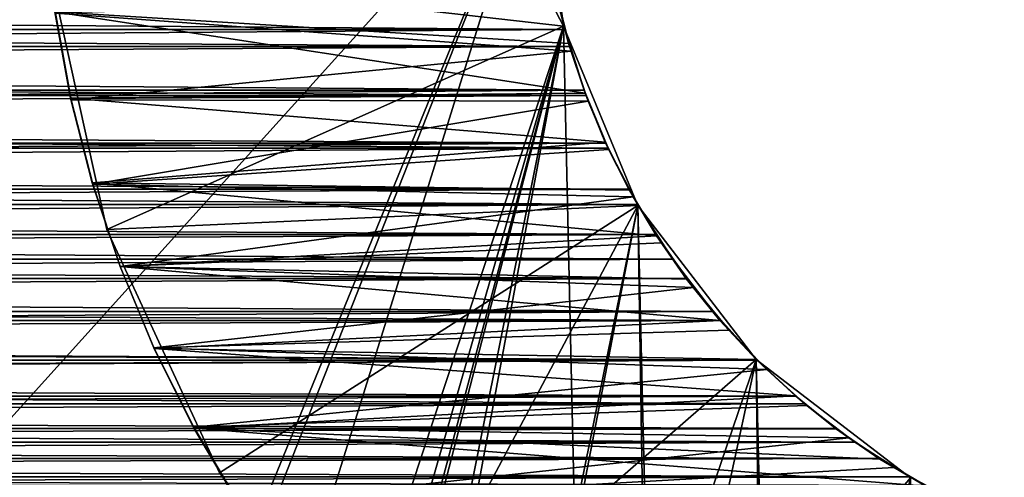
# Model space of a CAD drawing. Header units: millimetres. Extents: x -105 to 105, y -91 to 91.
# Tile 1040 of 1056: x 6.955 to 8.939, y 31.585 to 32.508. Entities that reach past the tile are written whole.
import ezdxf

# ---------------------------------------------------------------- set-up
doc = ezdxf.new("R2010")
doc.units = ezdxf.units.MM
doc.header["$LTSCALE"] = 22.850203
for name, color, linetype in [('1', 7, 'CONTINUOUS'), ('114', 7, 'CONTINUOUS'), ('2', 7, 'CONTINUOUS'), ('307', 7, 'CONTINUOUS'), ('308', 7, 'CONTINUOUS'), ('311', 7, 'CONTINUOUS'), ('312', 7, 'CONTINUOUS'), ('405', 7, 'CONTINUOUS'), ('406', 7, 'CONTINUOUS'), ('413', 7, 'CONTINUOUS'), ('823', 7, 'CONTINUOUS')]:
    doc.layers.add(name, color=color, linetype=linetype)

msp = doc.modelspace()

# ---------------------------------------------------------------- linework, layer by layer
at = {"layer": '1', "linetype": 'CONTINUOUS'}
for points in [[(-8.026, 32.6151, 9.5), (-8.0541, 32.4882, 9.5), (8.026, 32.6151, 9.5), (-8.026, 32.6151, 9.5)], [(8.026, 32.6151, 9.5), (-8.0541, 32.4882, 9.5), (8.0541, 32.4882, 9.5), (8.026, 32.6151, 9.5)], [(-8.0541, 32.4882, 9.5), (-8.0924, 32.3661, 9.5), (8.0541, 32.4882, 9.5), (-8.0541, 32.4882, 9.5)], [(8.0541, 32.4882, 9.5), (-8.0924, 32.3661, 9.5), (8.0924, 32.3661, 9.5), (8.0541, 32.4882, 9.5)], [(-8.0924, 32.3661, 9.5), (-8.1408, 32.249, 9.5), (8.0924, 32.3661, 9.5), (-8.0924, 32.3661, 9.5)], [(8.0924, 32.3661, 9.5), (-8.1408, 32.249, 9.5), (8.1408, 32.249, 9.5), (8.0924, 32.3661, 9.5)], [(-8.1408, 32.249, 9.5), (-8.2003, 32.1355, 9.5), (8.1408, 32.249, 9.5), (-8.1408, 32.249, 9.5)], [(8.1408, 32.249, 9.5), (-8.2003, 32.1355, 9.5), (8.2003, 32.1355, 9.5), (8.1408, 32.249, 9.5)], [(-8.2003, 32.1355, 9.5), (-8.2714, 32.025, 9.5), (8.2003, 32.1355, 9.5), (-8.2003, 32.1355, 9.5)], [(8.2003, 32.1355, 9.5), (-8.2714, 32.025, 9.5), (8.2714, 32.025, 9.5), (8.2003, 32.1355, 9.5)], [(-8.2714, 32.025, 9.5), (-8.3524, 31.9197, 9.5), (8.2714, 32.025, 9.5), (-8.2714, 32.025, 9.5)], [(8.2714, 32.025, 9.5), (-8.3524, 31.9197, 9.5), (8.3524, 31.9197, 9.5), (8.2714, 32.025, 9.5)], [(-8.3524, 31.9197, 9.5), (-8.4414, 31.8218, 9.5), (8.3524, 31.9197, 9.5), (-8.3524, 31.9197, 9.5)], [(8.3524, 31.9197, 9.5), (-8.4414, 31.8218, 9.5), (8.4414, 31.8218, 9.5), (8.3524, 31.9197, 9.5)], [(-8.4414, 31.8218, 9.5), (-8.5367, 31.7338, 9.5), (8.4414, 31.8218, 9.5), (-8.4414, 31.8218, 9.5)], [(8.4414, 31.8218, 9.5), (-8.5367, 31.7338, 9.5), (8.5367, 31.7338, 9.5), (8.4414, 31.8218, 9.5)], [(-8.5367, 31.7338, 9.5), (-8.6382, 31.6561, 9.5), (8.5367, 31.7338, 9.5), (-8.5367, 31.7338, 9.5)], [(8.5367, 31.7338, 9.5), (-8.6382, 31.6561, 9.5), (8.6382, 31.6561, 9.5), (8.5367, 31.7338, 9.5)], [(-8.6382, 31.6561, 9.5), (-8.7491, 31.5862, 9.5), (8.6382, 31.6561, 9.5), (-8.6382, 31.6561, 9.5)], [(8.6382, 31.6561, 9.5), (-8.7491, 31.5862, 9.5), (8.7491, 31.5862, 9.5), (8.6382, 31.6561, 9.5)], [(-8.7491, 31.5862, 9.5), (-8.867, 31.5251, 9.5), (8.7491, 31.5862, 9.5), (-8.7491, 31.5862, 9.5)], [(8.7491, 31.5862, 9.5), (-8.867, 31.5251, 9.5), (8.867, 31.5251, 9.5), (8.7491, 31.5862, 9.5)]]:
    msp.add_3dface(points, dxfattribs=at)
at = {"layer": '114', "linetype": 'CONTINUOUS'}
for points in [[(8.026, 32.6151, 9.5), (8.0541, 32.4882, 9.5), (8.026, 32.6151, 7.5), (8.026, 32.6151, 9.5)], [(8.0541, 32.4882, 9.5), (8.0541, 32.4882, 7.5), (8.026, 32.6151, 7.5), (8.0541, 32.4882, 9.5)], [(8.0541, 32.4882, 9.5), (8.0924, 32.3661, 9.5), (8.0541, 32.4882, 7.5), (8.0541, 32.4882, 9.5)], [(8.0924, 32.3661, 9.5), (8.0924, 32.3661, 7.5), (8.0541, 32.4882, 7.5), (8.0924, 32.3661, 9.5)], [(8.0924, 32.3661, 9.5), (8.1408, 32.249, 9.5), (8.0924, 32.3661, 7.5), (8.0924, 32.3661, 9.5)], [(8.1408, 32.249, 9.5), (8.1408, 32.249, 7.5), (8.0924, 32.3661, 7.5), (8.1408, 32.249, 9.5)], [(8.1408, 32.249, 9.5), (8.2003, 32.1355, 9.5), (8.1408, 32.249, 7.5), (8.1408, 32.249, 9.5)], [(8.2003, 32.1355, 9.5), (8.2003, 32.1355, 7.5), (8.1408, 32.249, 7.5), (8.2003, 32.1355, 9.5)], [(8.2003, 32.1355, 9.5), (8.2714, 32.025, 9.5), (8.2003, 32.1355, 7.5), (8.2003, 32.1355, 9.5)], [(8.2714, 32.025, 9.5), (8.2714, 32.025, 7.5), (8.2003, 32.1355, 7.5), (8.2714, 32.025, 9.5)], [(8.2714, 32.025, 9.5), (8.3524, 31.9197, 9.5), (8.2714, 32.025, 7.5), (8.2714, 32.025, 9.5)], [(8.3524, 31.9197, 9.5), (8.3524, 31.9197, 7.5), (8.2714, 32.025, 7.5), (8.3524, 31.9197, 9.5)], [(8.3524, 31.9197, 9.5), (8.4414, 31.8218, 9.5), (8.3524, 31.9197, 7.5), (8.3524, 31.9197, 9.5)], [(8.4414, 31.8218, 9.5), (8.4414, 31.8218, 7.5), (8.3524, 31.9197, 7.5), (8.4414, 31.8218, 9.5)], [(8.4414, 31.8218, 9.5), (8.5367, 31.7338, 9.5), (8.4414, 31.8218, 7.5), (8.4414, 31.8218, 9.5)], [(8.5367, 31.7338, 9.5), (8.5367, 31.7338, 7.5), (8.4414, 31.8218, 7.5), (8.5367, 31.7338, 9.5)], [(8.5367, 31.7338, 9.5), (8.6382, 31.6561, 9.5), (8.5367, 31.7338, 7.5), (8.5367, 31.7338, 9.5)], [(8.6382, 31.6561, 9.5), (8.6382, 31.6561, 7.5), (8.5367, 31.7338, 7.5), (8.6382, 31.6561, 9.5)], [(8.6382, 31.6561, 9.5), (8.7491, 31.5862, 9.5), (8.6382, 31.6561, 7.5), (8.6382, 31.6561, 9.5)], [(8.7491, 31.5862, 9.5), (8.7491, 31.5862, 7.5), (8.6382, 31.6561, 7.5), (8.7491, 31.5862, 9.5)], [(8.7491, 31.5862, 9.5), (8.867, 31.5251, 9.5), (8.7491, 31.5862, 7.5), (8.7491, 31.5862, 9.5)], [(8.867, 31.5251, 9.5), (8.867, 31.5251, 7.5), (8.7491, 31.5862, 7.5), (8.867, 31.5251, 9.5)]]:
    msp.add_3dface(points, dxfattribs=at)
at = {"layer": '2', "linetype": 'CONTINUOUS'}
for points in [[(-8.0541, 32.4882, 7.5), (-8.026, 32.6151, 7.5), (8.0541, 32.4882, 7.5), (-8.0541, 32.4882, 7.5)], [(8.0541, 32.4882, 7.5), (-8.026, 32.6151, 7.5), (8.026, 32.6151, 7.5), (8.0541, 32.4882, 7.5)], [(-8.0924, 32.3661, 7.5), (-8.0541, 32.4882, 7.5), (8.0924, 32.3661, 7.5), (-8.0924, 32.3661, 7.5)], [(8.0924, 32.3661, 7.5), (-8.0541, 32.4882, 7.5), (8.0541, 32.4882, 7.5), (8.0924, 32.3661, 7.5)], [(-8.1408, 32.249, 7.5), (-8.0924, 32.3661, 7.5), (8.1408, 32.249, 7.5), (-8.1408, 32.249, 7.5)], [(8.1408, 32.249, 7.5), (-8.0924, 32.3661, 7.5), (8.0924, 32.3661, 7.5), (8.1408, 32.249, 7.5)], [(-8.2003, 32.1355, 7.5), (-8.1408, 32.249, 7.5), (8.2003, 32.1355, 7.5), (-8.2003, 32.1355, 7.5)], [(8.2003, 32.1355, 7.5), (-8.1408, 32.249, 7.5), (8.1408, 32.249, 7.5), (8.2003, 32.1355, 7.5)], [(-8.2714, 32.025, 7.5), (-8.2003, 32.1355, 7.5), (8.2714, 32.025, 7.5), (-8.2714, 32.025, 7.5)], [(8.2714, 32.025, 7.5), (-8.2003, 32.1355, 7.5), (8.2003, 32.1355, 7.5), (8.2714, 32.025, 7.5)], [(-8.3524, 31.9197, 7.5), (-8.2714, 32.025, 7.5), (8.3524, 31.9197, 7.5), (-8.3524, 31.9197, 7.5)], [(8.3524, 31.9197, 7.5), (-8.2714, 32.025, 7.5), (8.2714, 32.025, 7.5), (8.3524, 31.9197, 7.5)], [(-8.4414, 31.8218, 7.5), (-8.3524, 31.9197, 7.5), (8.4414, 31.8218, 7.5), (-8.4414, 31.8218, 7.5)], [(8.4414, 31.8218, 7.5), (-8.3524, 31.9197, 7.5), (8.3524, 31.9197, 7.5), (8.4414, 31.8218, 7.5)], [(-8.5367, 31.7338, 7.5), (-8.4414, 31.8218, 7.5), (8.5367, 31.7338, 7.5), (-8.5367, 31.7338, 7.5)], [(8.5367, 31.7338, 7.5), (-8.4414, 31.8218, 7.5), (8.4414, 31.8218, 7.5), (8.5367, 31.7338, 7.5)], [(-8.6382, 31.6561, 7.5), (-8.5367, 31.7338, 7.5), (8.6382, 31.6561, 7.5), (-8.6382, 31.6561, 7.5)], [(8.6382, 31.6561, 7.5), (-8.5367, 31.7338, 7.5), (8.5367, 31.7338, 7.5), (8.6382, 31.6561, 7.5)], [(-8.7491, 31.5862, 7.5), (-8.6382, 31.6561, 7.5), (8.7491, 31.5862, 7.5), (-8.7491, 31.5862, 7.5)], [(8.7491, 31.5862, 7.5), (-8.6382, 31.6561, 7.5), (8.6382, 31.6561, 7.5), (8.7491, 31.5862, 7.5)], [(-8.867, 31.5251, 7.5), (-8.7491, 31.5862, 7.5), (8.867, 31.5251, 7.5), (-8.867, 31.5251, 7.5)], [(8.867, 31.5251, 7.5), (-8.7491, 31.5862, 7.5), (8.7491, 31.5862, 7.5), (8.867, 31.5251, 7.5)]]:
    msp.add_3dface(points, dxfattribs=at)
at = {"layer": '307', "linetype": 'CONTINUOUS'}
for points in [[(8.0663, 32.445, 32.5), (8.0391, 32.5495, 32.5), (7.0274, 32.5212, 32.5), (8.0663, 32.445, 32.5)], [(8.0663, 32.445, 32.5), (7.0274, 32.5212, 32.5), (7.0589, 32.3466, 32.5), (8.0663, 32.445, 32.5)], [(8.1006, 32.344, 32.5), (8.0663, 32.445, 32.5), (7.0589, 32.3466, 32.5), (8.1006, 32.344, 32.5)], [(8.1006, 32.344, 32.5), (7.0589, 32.3466, 32.5), (7.1023, 32.1762, 32.5), (8.1006, 32.344, 32.5)], [(8.1421, 32.2463, 32.5), (8.1006, 32.344, 32.5), (7.1023, 32.1762, 32.5), (8.1421, 32.2463, 32.5)], [(8.1912, 32.1512, 32.5), (8.1421, 32.2463, 32.5), (7.1023, 32.1762, 32.5), (8.1912, 32.1512, 32.5)], [(8.1912, 32.1512, 32.5), (7.1023, 32.1762, 32.5), (7.1575, 32.0102, 32.5), (8.1912, 32.1512, 32.5)], [(8.2488, 32.058, 32.5), (8.1912, 32.1512, 32.5), (7.1575, 32.0102, 32.5), (8.2488, 32.058, 32.5)], [(8.3136, 31.9679, 32.5), (8.2488, 32.058, 32.5), (7.1575, 32.0102, 32.5), (8.3136, 31.9679, 32.5)], [(8.3136, 31.9679, 32.5), (7.1575, 32.0102, 32.5), (7.2256, 31.8467, 32.5), (8.3136, 31.9679, 32.5)], [(8.3847, 31.8823, 32.5), (8.3136, 31.9679, 32.5), (7.2256, 31.8467, 32.5), (8.3847, 31.8823, 32.5)], [(8.4609, 31.8025, 32.5), (8.3847, 31.8823, 32.5), (7.2256, 31.8467, 32.5), (8.4609, 31.8025, 32.5)], [(8.4609, 31.8025, 32.5), (7.2256, 31.8467, 32.5), (7.3062, 31.6863, 32.5), (8.4609, 31.8025, 32.5)], [(8.5412, 31.73, 32.5), (8.4609, 31.8025, 32.5), (7.3062, 31.6863, 32.5), (8.5412, 31.73, 32.5)], [(8.6259, 31.6648, 32.5), (8.5412, 31.73, 32.5), (7.3062, 31.6863, 32.5), (8.6259, 31.6648, 32.5)], [(8.6259, 31.6648, 32.5), (7.3062, 31.6863, 32.5), (7.3981, 31.5313, 32.5), (8.6259, 31.6648, 32.5)], [(8.7173, 31.6049, 32.5), (8.6259, 31.6648, 32.5), (7.3981, 31.5313, 32.5), (8.7173, 31.6049, 32.5)], [(8.8142, 31.551, 32.5), (8.7173, 31.6049, 32.5), (7.3981, 31.5313, 32.5), (8.8142, 31.551, 32.5)]]:
    msp.add_3dface(points, dxfattribs=at)
at = {"layer": '308', "linetype": 'CONTINUOUS'}
for points in [[(8.0349, 32.5625, 7.5), (8.0391, 32.5495, 32.5), (8.061, 32.4602, 7.5), (8.0349, 32.5625, 7.5)], [(8.0391, 32.5495, 32.5), (8.0663, 32.445, 32.5), (8.061, 32.4602, 7.5), (8.0391, 32.5495, 32.5)], [(8.061, 32.4602, 7.5), (8.0663, 32.445, 32.5), (8.0944, 32.3599, 7.5), (8.061, 32.4602, 7.5)], [(8.0663, 32.445, 32.5), (8.1006, 32.344, 32.5), (8.0944, 32.3599, 7.5), (8.0663, 32.445, 32.5)], [(8.0944, 32.3599, 7.5), (8.1006, 32.344, 32.5), (8.1356, 32.2609, 7.5), (8.0944, 32.3599, 7.5)], [(8.1006, 32.344, 32.5), (8.1421, 32.2463, 32.5), (8.1356, 32.2609, 7.5), (8.1006, 32.344, 32.5)], [(8.1356, 32.2609, 7.5), (8.1421, 32.2463, 32.5), (8.1839, 32.1644, 7.5), (8.1356, 32.2609, 7.5)], [(8.1421, 32.2463, 32.5), (8.1912, 32.1512, 32.5), (8.1839, 32.1644, 7.5), (8.1421, 32.2463, 32.5)], [(8.1839, 32.1644, 7.5), (8.1912, 32.1512, 32.5), (8.2386, 32.072, 7.5), (8.1839, 32.1644, 7.5)], [(8.1912, 32.1512, 32.5), (8.2488, 32.058, 32.5), (8.2386, 32.072, 7.5), (8.1912, 32.1512, 32.5)], [(8.2386, 32.072, 7.5), (8.2488, 32.058, 32.5), (8.299, 31.9848, 7.5), (8.2386, 32.072, 7.5)], [(8.2488, 32.058, 32.5), (8.3136, 31.9679, 32.5), (8.299, 31.9848, 7.5), (8.2488, 32.058, 32.5)], [(8.299, 31.9848, 7.5), (8.3136, 31.9679, 32.5), (8.3661, 31.9018, 7.5), (8.299, 31.9848, 7.5)], [(8.3136, 31.9679, 32.5), (8.3847, 31.8823, 32.5), (8.3661, 31.9018, 7.5), (8.3136, 31.9679, 32.5)], [(8.3661, 31.9018, 7.5), (8.3847, 31.8823, 32.5), (8.4396, 31.823, 7.5), (8.3661, 31.9018, 7.5)], [(8.3847, 31.8823, 32.5), (8.4609, 31.8025, 32.5), (8.4396, 31.823, 7.5), (8.3847, 31.8823, 32.5)], [(8.4396, 31.823, 7.5), (8.4609, 31.8025, 32.5), (8.5184, 31.7495, 7.5), (8.4396, 31.823, 7.5)], [(8.4609, 31.8025, 32.5), (8.5412, 31.73, 32.5), (8.5184, 31.7495, 7.5), (8.4609, 31.8025, 32.5)], [(8.5184, 31.7495, 7.5), (8.5412, 31.73, 32.5), (8.6013, 31.6825, 7.5), (8.5184, 31.7495, 7.5)], [(8.5412, 31.73, 32.5), (8.6259, 31.6648, 32.5), (8.6013, 31.6825, 7.5), (8.5412, 31.73, 32.5)], [(8.6013, 31.6825, 7.5), (8.6259, 31.6648, 32.5), (8.6885, 31.6221, 7.5), (8.6013, 31.6825, 7.5)], [(8.6259, 31.6648, 32.5), (8.7173, 31.6049, 32.5), (8.6885, 31.6221, 7.5), (8.6259, 31.6648, 32.5)], [(8.6885, 31.6221, 7.5), (8.7173, 31.6049, 32.5), (8.781, 31.5674, 7.5), (8.6885, 31.6221, 7.5)], [(8.7173, 31.6049, 32.5), (8.8142, 31.551, 32.5), (8.781, 31.5674, 7.5), (8.7173, 31.6049, 32.5)]]:
    msp.add_3dface(points, dxfattribs=at)
at = {"layer": '311', "linetype": 'CONTINUOUS'}
for points in [[(7.0263, 32.5242, 7.5), (7.0577, 32.3499, 7.5), (7.0274, 32.5212, 32.5), (7.0263, 32.5242, 7.5)], [(7.0274, 32.5212, 32.5), (7.0577, 32.3499, 7.5), (7.0589, 32.3466, 32.5), (7.0274, 32.5212, 32.5)], [(7.0577, 32.3499, 7.5), (7.1013, 32.1791, 7.5), (7.0589, 32.3466, 32.5), (7.0577, 32.3499, 7.5)], [(7.0589, 32.3466, 32.5), (7.1013, 32.1791, 7.5), (7.1023, 32.1762, 32.5), (7.0589, 32.3466, 32.5)], [(7.1013, 32.1791, 7.5), (7.1575, 32.0107, 7.5), (7.1023, 32.1762, 32.5), (7.1013, 32.1791, 7.5)], [(7.1023, 32.1762, 32.5), (7.1575, 32.0107, 7.5), (7.1575, 32.0102, 32.5), (7.1023, 32.1762, 32.5)], [(7.1575, 32.0107, 7.5), (7.2263, 31.8451, 7.5), (7.1575, 32.0102, 32.5), (7.1575, 32.0107, 7.5)], [(7.1575, 32.0102, 32.5), (7.2263, 31.8451, 7.5), (7.2256, 31.8467, 32.5), (7.1575, 32.0102, 32.5)], [(7.2263, 31.8451, 7.5), (7.3064, 31.6847, 7.5), (7.2256, 31.8467, 32.5), (7.2263, 31.8451, 7.5)], [(7.2256, 31.8467, 32.5), (7.3064, 31.6847, 7.5), (7.3062, 31.6863, 32.5), (7.2256, 31.8467, 32.5)], [(7.3064, 31.6847, 7.5), (7.3969, 31.5319, 7.5), (7.3062, 31.6863, 32.5), (7.3064, 31.6847, 7.5)], [(7.3062, 31.6863, 32.5), (7.3969, 31.5319, 7.5), (7.3981, 31.5313, 32.5), (7.3062, 31.6863, 32.5)]]:
    msp.add_3dface(points, dxfattribs=at)
at = {"layer": '312', "linetype": 'CONTINUOUS'}
for points in [[(8.0349, 32.5625, 7.5), (8.061, 32.4602, 7.5), (7.0263, 32.5242, 7.5), (8.0349, 32.5625, 7.5)], [(8.061, 32.4602, 7.5), (8.0944, 32.3599, 7.5), (7.0263, 32.5242, 7.5), (8.061, 32.4602, 7.5)], [(8.0944, 32.3599, 7.5), (7.0577, 32.3499, 7.5), (7.0263, 32.5242, 7.5), (8.0944, 32.3599, 7.5)], [(8.0944, 32.3599, 7.5), (8.1356, 32.2609, 7.5), (7.0577, 32.3499, 7.5), (8.0944, 32.3599, 7.5)], [(8.1356, 32.2609, 7.5), (7.1013, 32.1791, 7.5), (7.0577, 32.3499, 7.5), (8.1356, 32.2609, 7.5)], [(8.1356, 32.2609, 7.5), (8.1839, 32.1644, 7.5), (7.1013, 32.1791, 7.5), (8.1356, 32.2609, 7.5)], [(8.1839, 32.1644, 7.5), (8.2386, 32.072, 7.5), (7.1013, 32.1791, 7.5), (8.1839, 32.1644, 7.5)], [(8.2386, 32.072, 7.5), (7.1575, 32.0107, 7.5), (7.1013, 32.1791, 7.5), (8.2386, 32.072, 7.5)], [(8.2386, 32.072, 7.5), (8.299, 31.9848, 7.5), (7.1575, 32.0107, 7.5), (8.2386, 32.072, 7.5)], [(8.299, 31.9848, 7.5), (8.3661, 31.9018, 7.5), (7.1575, 32.0107, 7.5), (8.299, 31.9848, 7.5)], [(8.3661, 31.9018, 7.5), (7.2263, 31.8451, 7.5), (7.1575, 32.0107, 7.5), (8.3661, 31.9018, 7.5)], [(8.3661, 31.9018, 7.5), (8.4396, 31.823, 7.5), (7.2263, 31.8451, 7.5), (8.3661, 31.9018, 7.5)], [(8.4396, 31.823, 7.5), (8.5184, 31.7495, 7.5), (7.2263, 31.8451, 7.5), (8.4396, 31.823, 7.5)], [(8.5184, 31.7495, 7.5), (7.3064, 31.6847, 7.5), (7.2263, 31.8451, 7.5), (8.5184, 31.7495, 7.5)], [(8.5184, 31.7495, 7.5), (8.6013, 31.6825, 7.5), (7.3064, 31.6847, 7.5), (8.5184, 31.7495, 7.5)], [(8.6013, 31.6825, 7.5), (8.6885, 31.6221, 7.5), (7.3064, 31.6847, 7.5), (8.6013, 31.6825, 7.5)], [(8.6885, 31.6221, 7.5), (8.781, 31.5674, 7.5), (7.3064, 31.6847, 7.5), (8.6885, 31.6221, 7.5)], [(8.781, 31.5674, 7.5), (7.3969, 31.5319, 7.5), (7.3064, 31.6847, 7.5), (8.781, 31.5674, 7.5)]]:
    msp.add_3dface(points, dxfattribs=at)
at = {"layer": '405', "linetype": 'CONTINUOUS'}
for points in [[(-8.0375, 32.5568, 34.5), (-8.0636, 32.4544, 34.5), (8.0375, 32.5568, 34.5), (-8.0375, 32.5568, 34.5)], [(8.0375, 32.5568, 34.5), (-8.0636, 32.4544, 34.5), (8.0636, 32.4544, 34.5), (8.0375, 32.5568, 34.5)], [(-8.0636, 32.4544, 34.5), (-8.0964, 32.3553, 34.5), (8.0636, 32.4544, 34.5), (-8.0636, 32.4544, 34.5)], [(8.0636, 32.4544, 34.5), (-8.0964, 32.3553, 34.5), (8.0964, 32.3553, 34.5), (8.0636, 32.4544, 34.5)], [(-8.0964, 32.3553, 34.5), (-8.136, 32.2594, 34.5), (8.0964, 32.3553, 34.5), (-8.0964, 32.3553, 34.5)], [(8.0964, 32.3553, 34.5), (-8.136, 32.2594, 34.5), (8.136, 32.2594, 34.5), (8.0964, 32.3553, 34.5)], [(-8.136, 32.2594, 34.5), (-8.1828, 32.1663, 34.5), (8.136, 32.2594, 34.5), (-8.136, 32.2594, 34.5)], [(8.136, 32.2594, 34.5), (-8.1828, 32.1663, 34.5), (8.1828, 32.1663, 34.5), (8.136, 32.2594, 34.5)], [(-8.1828, 32.1663, 34.5), (-8.2377, 32.0747, 34.5), (8.1828, 32.1663, 34.5), (-8.1828, 32.1663, 34.5)], [(8.1828, 32.1663, 34.5), (-8.2377, 32.0747, 34.5), (8.2377, 32.0747, 34.5), (8.1828, 32.1663, 34.5)], [(-8.2377, 32.0747, 34.5), (-8.2998, 31.986, 34.5), (8.2377, 32.0747, 34.5), (-8.2377, 32.0747, 34.5)], [(8.2377, 32.0747, 34.5), (-8.2998, 31.986, 34.5), (8.2998, 31.986, 34.5), (8.2377, 32.0747, 34.5)], [(-8.2998, 31.986, 34.5), (-8.368, 31.9013, 34.5), (8.2998, 31.986, 34.5), (-8.2998, 31.986, 34.5)], [(8.2998, 31.986, 34.5), (-8.368, 31.9013, 34.5), (8.368, 31.9013, 34.5), (8.2998, 31.986, 34.5)], [(-8.368, 31.9013, 34.5), (-8.4414, 31.8218, 34.5), (8.368, 31.9013, 34.5), (-8.368, 31.9013, 34.5)], [(8.368, 31.9013, 34.5), (-8.4414, 31.8218, 34.5), (8.4414, 31.8218, 34.5), (8.368, 31.9013, 34.5)], [(-8.4414, 31.8218, 34.5), (-8.519, 31.749, 34.5), (8.4414, 31.8218, 34.5), (-8.4414, 31.8218, 34.5)], [(8.4414, 31.8218, 34.5), (-8.519, 31.749, 34.5), (8.519, 31.749, 34.5), (8.4414, 31.8218, 34.5)], [(-8.519, 31.749, 34.5), (-8.6001, 31.6835, 34.5), (8.519, 31.749, 34.5), (-8.519, 31.749, 34.5)], [(8.519, 31.749, 34.5), (-8.6001, 31.6835, 34.5), (8.6001, 31.6835, 34.5), (8.519, 31.749, 34.5)], [(-8.6001, 31.6835, 34.5), (-8.6876, 31.6234, 34.5), (8.6001, 31.6835, 34.5), (-8.6001, 31.6835, 34.5)], [(8.6001, 31.6835, 34.5), (-8.6876, 31.6234, 34.5), (8.6876, 31.6234, 34.5), (8.6001, 31.6835, 34.5)], [(-8.6876, 31.6234, 34.5), (-8.7806, 31.5687, 34.5), (8.6876, 31.6234, 34.5), (-8.6876, 31.6234, 34.5)], [(8.6876, 31.6234, 34.5), (-8.7806, 31.5687, 34.5), (8.7806, 31.5687, 34.5), (8.6876, 31.6234, 34.5)]]:
    msp.add_3dface(points, dxfattribs=at)
at = {"layer": '406', "linetype": 'CONTINUOUS'}
for points in [[(-8.0636, 32.4544, 32.5), (-8.0375, 32.5568, 32.5), (8.0636, 32.4544, 32.5), (-8.0636, 32.4544, 32.5)], [(8.0636, 32.4544, 32.5), (-8.0375, 32.5568, 32.5), (8.0375, 32.5568, 32.5), (8.0636, 32.4544, 32.5)], [(-8.0964, 32.3553, 32.5), (-8.0636, 32.4544, 32.5), (8.0964, 32.3553, 32.5), (-8.0964, 32.3553, 32.5)], [(8.0964, 32.3553, 32.5), (-8.0636, 32.4544, 32.5), (8.0636, 32.4544, 32.5), (8.0964, 32.3553, 32.5)], [(-8.136, 32.2594, 32.5), (-8.0964, 32.3553, 32.5), (8.136, 32.2594, 32.5), (-8.136, 32.2594, 32.5)], [(8.136, 32.2594, 32.5), (-8.0964, 32.3553, 32.5), (8.0964, 32.3553, 32.5), (8.136, 32.2594, 32.5)], [(-8.1828, 32.1663, 32.5), (-8.136, 32.2594, 32.5), (8.1828, 32.1663, 32.5), (-8.1828, 32.1663, 32.5)], [(8.1828, 32.1663, 32.5), (-8.136, 32.2594, 32.5), (8.136, 32.2594, 32.5), (8.1828, 32.1663, 32.5)], [(-8.2377, 32.0747, 32.5), (-8.1828, 32.1663, 32.5), (8.2377, 32.0747, 32.5), (-8.2377, 32.0747, 32.5)], [(8.2377, 32.0747, 32.5), (-8.1828, 32.1663, 32.5), (8.1828, 32.1663, 32.5), (8.2377, 32.0747, 32.5)], [(-8.2998, 31.986, 32.5), (-8.2377, 32.0747, 32.5), (8.2998, 31.986, 32.5), (-8.2998, 31.986, 32.5)], [(8.2998, 31.986, 32.5), (-8.2377, 32.0747, 32.5), (8.2377, 32.0747, 32.5), (8.2998, 31.986, 32.5)], [(-8.368, 31.9013, 32.5), (-8.2998, 31.986, 32.5), (8.368, 31.9013, 32.5), (-8.368, 31.9013, 32.5)], [(8.368, 31.9013, 32.5), (-8.2998, 31.986, 32.5), (8.2998, 31.986, 32.5), (8.368, 31.9013, 32.5)], [(-8.4414, 31.8218, 32.5), (-8.368, 31.9013, 32.5), (8.4414, 31.8218, 32.5), (-8.4414, 31.8218, 32.5)], [(8.4414, 31.8218, 32.5), (-8.368, 31.9013, 32.5), (8.368, 31.9013, 32.5), (8.4414, 31.8218, 32.5)], [(-8.519, 31.749, 32.5), (-8.4414, 31.8218, 32.5), (8.519, 31.749, 32.5), (-8.519, 31.749, 32.5)], [(8.519, 31.749, 32.5), (-8.4414, 31.8218, 32.5), (8.4414, 31.8218, 32.5), (8.519, 31.749, 32.5)], [(-8.6001, 31.6835, 32.5), (-8.519, 31.749, 32.5), (8.6001, 31.6835, 32.5), (-8.6001, 31.6835, 32.5)], [(8.6001, 31.6835, 32.5), (-8.519, 31.749, 32.5), (8.519, 31.749, 32.5), (8.6001, 31.6835, 32.5)], [(-8.6876, 31.6234, 32.5), (-8.6001, 31.6835, 32.5), (8.6876, 31.6234, 32.5), (-8.6876, 31.6234, 32.5)], [(8.6876, 31.6234, 32.5), (-8.6001, 31.6835, 32.5), (8.6001, 31.6835, 32.5), (8.6876, 31.6234, 32.5)], [(-8.7806, 31.5687, 32.5), (-8.6876, 31.6234, 32.5), (8.7806, 31.5687, 32.5), (-8.7806, 31.5687, 32.5)], [(8.7806, 31.5687, 32.5), (-8.6876, 31.6234, 32.5), (8.6876, 31.6234, 32.5), (8.7806, 31.5687, 32.5)]]:
    msp.add_3dface(points, dxfattribs=at)
at = {"layer": '413', "linetype": 'CONTINUOUS'}
for points in [[(8.0375, 32.5568, 34.5), (8.0636, 32.4544, 34.5), (8.0375, 32.5568, 32.5), (8.0375, 32.5568, 34.5)], [(8.0636, 32.4544, 34.5), (8.0636, 32.4544, 32.5), (8.0375, 32.5568, 32.5), (8.0636, 32.4544, 34.5)], [(8.0636, 32.4544, 34.5), (8.0964, 32.3553, 34.5), (8.0636, 32.4544, 32.5), (8.0636, 32.4544, 34.5)], [(8.0964, 32.3553, 34.5), (8.0964, 32.3553, 32.5), (8.0636, 32.4544, 32.5), (8.0964, 32.3553, 34.5)], [(8.0964, 32.3553, 34.5), (8.136, 32.2594, 34.5), (8.0964, 32.3553, 32.5), (8.0964, 32.3553, 34.5)], [(8.136, 32.2594, 34.5), (8.136, 32.2594, 32.5), (8.0964, 32.3553, 32.5), (8.136, 32.2594, 34.5)], [(8.136, 32.2594, 34.5), (8.1828, 32.1663, 34.5), (8.136, 32.2594, 32.5), (8.136, 32.2594, 34.5)], [(8.1828, 32.1663, 34.5), (8.1828, 32.1663, 32.5), (8.136, 32.2594, 32.5), (8.1828, 32.1663, 34.5)], [(8.1828, 32.1663, 34.5), (8.2377, 32.0747, 34.5), (8.1828, 32.1663, 32.5), (8.1828, 32.1663, 34.5)], [(8.2377, 32.0747, 34.5), (8.2377, 32.0747, 32.5), (8.1828, 32.1663, 32.5), (8.2377, 32.0747, 34.5)], [(8.2377, 32.0747, 34.5), (8.2998, 31.986, 34.5), (8.2377, 32.0747, 32.5), (8.2377, 32.0747, 34.5)], [(8.2998, 31.986, 34.5), (8.2998, 31.986, 32.5), (8.2377, 32.0747, 32.5), (8.2998, 31.986, 34.5)], [(8.2998, 31.986, 34.5), (8.368, 31.9013, 34.5), (8.2998, 31.986, 32.5), (8.2998, 31.986, 34.5)], [(8.368, 31.9013, 34.5), (8.368, 31.9013, 32.5), (8.2998, 31.986, 32.5), (8.368, 31.9013, 34.5)], [(8.368, 31.9013, 34.5), (8.4414, 31.8218, 34.5), (8.368, 31.9013, 32.5), (8.368, 31.9013, 34.5)], [(8.4414, 31.8218, 34.5), (8.4414, 31.8218, 32.5), (8.368, 31.9013, 32.5), (8.4414, 31.8218, 34.5)], [(8.4414, 31.8218, 34.5), (8.519, 31.749, 34.5), (8.4414, 31.8218, 32.5), (8.4414, 31.8218, 34.5)], [(8.519, 31.749, 34.5), (8.519, 31.749, 32.5), (8.4414, 31.8218, 32.5), (8.519, 31.749, 34.5)], [(8.519, 31.749, 34.5), (8.6001, 31.6835, 34.5), (8.519, 31.749, 32.5), (8.519, 31.749, 34.5)], [(8.6001, 31.6835, 34.5), (8.6001, 31.6835, 32.5), (8.519, 31.749, 32.5), (8.6001, 31.6835, 34.5)], [(8.6001, 31.6835, 34.5), (8.6876, 31.6234, 34.5), (8.6001, 31.6835, 32.5), (8.6001, 31.6835, 34.5)], [(8.6876, 31.6234, 34.5), (8.6876, 31.6234, 32.5), (8.6001, 31.6835, 32.5), (8.6876, 31.6234, 34.5)], [(8.6876, 31.6234, 34.5), (8.7806, 31.5687, 34.5), (8.6876, 31.6234, 32.5), (8.6876, 31.6234, 34.5)], [(8.7806, 31.5687, 34.5), (8.7806, 31.5687, 32.5), (8.6876, 31.6234, 32.5), (8.7806, 31.5687, 34.5)]]:
    msp.add_3dface(points, dxfattribs=at)
at = {"layer": '823', "linetype": 'CONTINUOUS'}
for points in [[(8.0511, 32.4952, 7.5), (-0.3229, 3.4851, 7.5), (1.5265, 45.0292, 7.5), (8.0511, 32.4952, 7.5)], [(1.5265, 45.0292, 9.5), (0.3229, 3.4851, 9.5), (8.0511, 32.4952, 9.5), (1.5265, 45.0292, 9.5)], [(1.5265, 45.0292, 9.5), (8.0511, 32.4952, 9.5), (8, 32.8835, 9.5), (1.5265, 45.0292, 9.5)], [(8.0511, 32.4952, 7.5), (1.5265, 45.0292, 7.5), (8, 32.8835, 7.5), (8.0511, 32.4952, 7.5)], [(8, 32.8835, 34.5), (2.8119, 42.5051, 34.5), (3.6688, 28.081, 34.5), (8, 32.8835, 34.5)], [(8, 32.8835, 32.5), (3.6688, 28.081, 32.5), (2.8119, 42.5051, 32.5), (8, 32.8835, 32.5)], [(3.6688, 28.081, 34.5), (4.6439, 24.68, 34.5), (8, 32.8835, 34.5), (3.6688, 28.081, 34.5)], [(8, 32.8835, 32.5), (4.6439, 24.68, 32.5), (3.6688, 28.081, 32.5), (8, 32.8835, 32.5)], [(4.6439, 24.68, 34.5), (4.6962, 24.5011, 34.5), (8, 32.8835, 34.5), (4.6439, 24.68, 34.5)], [(8, 32.8835, 32.5), (4.6962, 24.5011, 32.5), (4.6439, 24.68, 32.5), (8, 32.8835, 32.5)], [(8, 32.8835, 34.5), (4.6962, 24.5011, 34.5), (4.9494, 23.0983, 34.5), (8, 32.8835, 34.5)], [(8, 32.8835, 32.5), (4.9494, 23.0983, 32.5), (4.6962, 24.5011, 32.5), (8, 32.8835, 32.5)], [(8, 32.8835, 34.5), (4.9494, 23.0983, 34.5), (8.0511, 32.4952, 34.5), (8, 32.8835, 34.5)], [(8.0511, 32.4952, 32.5), (4.9494, 23.0983, 32.5), (8, 32.8835, 32.5), (8.0511, 32.4952, 32.5)], [(7.0147, 32.6132, 32.5), (8.0511, 32.4952, 32.5), (8, 32.8835, 32.5), (7.0147, 32.6132, 32.5)], [(7.0147, 32.6132, 9.5), (8, 32.8835, 9.5), (8.0511, 32.4952, 9.5), (7.0147, 32.6132, 9.5)], [(8.0511, 32.4952, 9.5), (8.0511, 32.4952, 7.5), (8, 32.8835, 9.5), (8.0511, 32.4952, 9.5)], [(8, 32.8835, 9.5), (8.0511, 32.4952, 7.5), (8, 32.8835, 7.5), (8, 32.8835, 9.5)], [(8.0511, 32.4952, 34.5), (8.0511, 32.4952, 32.5), (8, 32.8835, 34.5), (8.0511, 32.4952, 34.5)], [(8, 32.8835, 34.5), (8.0511, 32.4952, 32.5), (8, 32.8835, 32.5), (8, 32.8835, 34.5)], [(8.0511, 32.4952, 32.5), (8.0511, 32.4952, 24.8333), (8, 32.8835, 32.5), (8.0511, 32.4952, 32.5)], [(8, 32.8835, 32.5), (8.0511, 32.4952, 24.8333), (8, 32.8835, 24.8333), (8, 32.8835, 32.5)], [(8, 32.8835, 9.5), (8, 32.8835, 17.1667), (8.0511, 32.4952, 9.5), (8, 32.8835, 9.5)], [(8.0511, 32.4952, 9.5), (8, 32.8835, 17.1667), (8.0511, 32.4952, 17.1667), (8.0511, 32.4952, 9.5)], [(8.0511, 32.4952, 24.8333), (8.0511, 32.4952, 17.1667), (8, 32.8835, 24.8333), (8.0511, 32.4952, 24.8333)], [(8, 32.8835, 24.8333), (8.0511, 32.4952, 17.1667), (8, 32.8835, 17.1667), (8, 32.8835, 24.8333)], [(7.0147, 32.6132, 32.5), (7.0147, 32.6132, 21), (7.1309, 32.0852, 32.5), (7.0147, 32.6132, 32.5)], [(7.1309, 32.0852, 32.5), (7.0147, 32.6132, 21), (7.1309, 32.0852, 21), (7.1309, 32.0852, 32.5)], [(7.1309, 32.0852, 9.5), (7.1309, 32.0852, 21), (7.0147, 32.6132, 9.5), (7.1309, 32.0852, 9.5)], [(7.0147, 32.6132, 9.5), (7.1309, 32.0852, 21), (7.0147, 32.6132, 21), (7.0147, 32.6132, 9.5)], [(7.1309, 32.0852, 32.5), (8.0511, 32.4952, 32.5), (7.0147, 32.6132, 32.5), (7.1309, 32.0852, 32.5)], [(7.0147, 32.6132, 9.5), (8.0511, 32.4952, 9.5), (7.1309, 32.0852, 9.5), (7.0147, 32.6132, 9.5)], [(8.0511, 32.4952, 7.5), (8.5511, 10.3882, 7.5), (-0.3229, 3.4851, 7.5), (8.0511, 32.4952, 7.5)], [(0.3229, 3.4851, 9.5), (8.5511, 10.3882, 9.5), (8.0511, 32.4952, 9.5), (0.3229, 3.4851, 9.5)], [(8.0511, 32.4952, 34.5), (4.9494, 23.0983, 34.5), (5.2551, 21.706, 34.5), (8.0511, 32.4952, 34.5)], [(8.0511, 32.4952, 32.5), (5.2551, 21.706, 32.5), (4.9494, 23.0983, 32.5), (8.0511, 32.4952, 32.5)], [(8.0511, 32.4952, 34.5), (5.2551, 21.706, 34.5), (5.6127, 20.3261, 34.5), (8.0511, 32.4952, 34.5)], [(8.0511, 32.4952, 32.5), (5.6127, 20.3261, 32.5), (5.2551, 21.706, 32.5), (8.0511, 32.4952, 32.5)], [(5.6127, 20.3261, 34.5), (5.7116, 19.8713, 34.5), (8.0511, 32.4952, 34.5), (5.6127, 20.3261, 34.5)], [(5.7116, 19.8713, 32.5), (5.6127, 20.3261, 32.5), (8.0511, 32.4952, 32.5), (5.7116, 19.8713, 32.5)], [(8.0511, 32.4952, 34.5), (5.7116, 19.8713, 34.5), (8.201, 32.1335, 34.5), (8.0511, 32.4952, 34.5)], [(8.201, 32.1335, 32.5), (5.7116, 19.8713, 32.5), (8.0511, 32.4952, 32.5), (8.201, 32.1335, 32.5)], [(7.1309, 32.0852, 32.5), (8.201, 32.1335, 32.5), (8.0511, 32.4952, 32.5), (7.1309, 32.0852, 32.5)], [(7.1309, 32.0852, 9.5), (8.0511, 32.4952, 9.5), (8.201, 32.1335, 9.5), (7.1309, 32.0852, 9.5)], [(8.201, 32.1335, 9.5), (8.201, 32.1335, 7.5), (8.0511, 32.4952, 9.5), (8.201, 32.1335, 9.5)], [(8.0511, 32.4952, 9.5), (8.201, 32.1335, 7.5), (8.0511, 32.4952, 7.5), (8.0511, 32.4952, 9.5)], [(8.0511, 32.4952, 9.5), (8.5511, 10.3882, 9.5), (8.201, 32.1335, 9.5), (8.0511, 32.4952, 9.5)], [(8.201, 32.1335, 7.5), (8.5511, 10.3882, 7.5), (8.0511, 32.4952, 7.5), (8.201, 32.1335, 7.5)], [(8.201, 32.1335, 34.5), (8.201, 32.1335, 32.5), (8.0511, 32.4952, 34.5), (8.201, 32.1335, 34.5)], [(8.0511, 32.4952, 34.5), (8.201, 32.1335, 32.5), (8.0511, 32.4952, 32.5), (8.0511, 32.4952, 34.5)], [(8.201, 32.1335, 32.5), (8.201, 32.1335, 24.8333), (8.0511, 32.4952, 32.5), (8.201, 32.1335, 32.5)], [(8.0511, 32.4952, 32.5), (8.201, 32.1335, 24.8333), (8.0511, 32.4952, 24.8333), (8.0511, 32.4952, 32.5)], [(8.0511, 32.4952, 9.5), (8.0511, 32.4952, 17.1667), (8.201, 32.1335, 9.5), (8.0511, 32.4952, 9.5)], [(8.201, 32.1335, 9.5), (8.0511, 32.4952, 17.1667), (8.201, 32.1335, 17.1667), (8.201, 32.1335, 9.5)], [(8.201, 32.1335, 24.8333), (8.201, 32.1335, 17.1667), (8.0511, 32.4952, 24.8333), (8.201, 32.1335, 24.8333)], [(8.0511, 32.4952, 24.8333), (8.201, 32.1335, 17.1667), (8.0511, 32.4952, 17.1667), (8.0511, 32.4952, 24.8333)], [(8.201, 32.1335, 34.5), (5.7116, 19.8713, 34.5), (5.7571, 19.4081, 34.5), (8.201, 32.1335, 34.5)], [(8.201, 32.1335, 32.5), (5.7571, 19.4081, 32.5), (5.7116, 19.8713, 32.5), (8.201, 32.1335, 32.5)], [(8.201, 32.1335, 34.5), (5.7571, 19.4081, 34.5), (8.4393, 31.8228, 34.5), (8.201, 32.1335, 34.5)], [(8.4393, 31.8228, 32.5), (5.7571, 19.4081, 32.5), (8.201, 32.1335, 32.5), (8.4393, 31.8228, 32.5)], [(7.3579, 31.5946, 32.5), (8.201, 32.1335, 32.5), (7.1309, 32.0852, 32.5), (7.3579, 31.5946, 32.5)], [(7.1309, 32.0852, 9.5), (8.201, 32.1335, 9.5), (7.3579, 31.5946, 9.5), (7.1309, 32.0852, 9.5)], [(7.685, 31.1642, 32.5), (8.201, 32.1335, 32.5), (7.3579, 31.5946, 32.5), (7.685, 31.1642, 32.5)], [(7.3579, 31.5946, 9.5), (8.201, 32.1335, 9.5), (7.685, 31.1642, 9.5), (7.3579, 31.5946, 9.5)], [(7.685, 31.1642, 32.5), (8.4393, 31.8228, 32.5), (8.201, 32.1335, 32.5), (7.685, 31.1642, 32.5)], [(7.685, 31.1642, 9.5), (8.201, 32.1335, 9.5), (8.4393, 31.8228, 9.5), (7.685, 31.1642, 9.5)], [(8.4393, 31.8228, 9.5), (8.4393, 31.8228, 7.5), (8.201, 32.1335, 9.5), (8.4393, 31.8228, 9.5)], [(8.201, 32.1335, 9.5), (8.4393, 31.8228, 7.5), (8.201, 32.1335, 7.5), (8.201, 32.1335, 9.5)], [(8.201, 32.1335, 9.5), (8.5511, 10.3882, 9.5), (8.701, 10.75, 9.5), (8.201, 32.1335, 9.5)], [(8.201, 32.1335, 9.5), (8.701, 10.75, 9.5), (8.4393, 31.8228, 9.5), (8.201, 32.1335, 9.5)], [(8.4393, 31.8228, 7.5), (8.701, 10.75, 7.5), (8.201, 32.1335, 7.5), (8.4393, 31.8228, 7.5)], [(8.201, 32.1335, 7.5), (8.701, 10.75, 7.5), (8.5511, 10.3882, 7.5), (8.201, 32.1335, 7.5)], [(8.4393, 31.8228, 34.5), (8.4393, 31.8228, 32.5), (8.201, 32.1335, 34.5), (8.4393, 31.8228, 34.5)], [(8.201, 32.1335, 34.5), (8.4393, 31.8228, 32.5), (8.201, 32.1335, 32.5), (8.201, 32.1335, 34.5)], [(8.4393, 31.8228, 32.5), (8.4393, 31.8228, 24.8333), (8.201, 32.1335, 32.5), (8.4393, 31.8228, 32.5)], [(8.201, 32.1335, 32.5), (8.4393, 31.8228, 24.8333), (8.201, 32.1335, 24.8333), (8.201, 32.1335, 32.5)], [(8.201, 32.1335, 9.5), (8.201, 32.1335, 17.1667), (8.4393, 31.8228, 9.5), (8.201, 32.1335, 9.5)], [(8.4393, 31.8228, 9.5), (8.201, 32.1335, 17.1667), (8.4393, 31.8228, 17.1667), (8.4393, 31.8228, 9.5)], [(8.4393, 31.8228, 24.8333), (8.4393, 31.8228, 17.1667), (8.201, 32.1335, 24.8333), (8.4393, 31.8228, 24.8333)], [(8.201, 32.1335, 24.8333), (8.4393, 31.8228, 17.1667), (8.201, 32.1335, 17.1667), (8.201, 32.1335, 24.8333)], [(7.1309, 32.0852, 32.5), (7.1309, 32.0852, 21), (7.3579, 31.5946, 32.5), (7.1309, 32.0852, 32.5)], [(7.3579, 31.5946, 32.5), (7.1309, 32.0852, 21), (7.3579, 31.5946, 21), (7.3579, 31.5946, 32.5)], [(7.3579, 31.5946, 9.5), (7.3579, 31.5946, 21), (7.1309, 32.0852, 9.5), (7.3579, 31.5946, 9.5)], [(7.1309, 32.0852, 9.5), (7.3579, 31.5946, 21), (7.1309, 32.0852, 21), (7.1309, 32.0852, 9.5)], [(8.4393, 31.8228, 34.5), (5.7571, 19.4081, 34.5), (8.75, 31.5844, 34.5), (8.4393, 31.8228, 34.5)], [(8.75, 31.5844, 32.5), (5.7571, 19.4081, 32.5), (8.4393, 31.8228, 32.5), (8.75, 31.5844, 32.5)], [(8.097, 30.8142, 32.5), (8.4393, 31.8228, 32.5), (7.685, 31.1642, 32.5), (8.097, 30.8142, 32.5)], [(7.685, 31.1642, 9.5), (8.4393, 31.8228, 9.5), (8.097, 30.8142, 9.5), (7.685, 31.1642, 9.5)], [(8.097, 30.8142, 32.5), (8.75, 31.5844, 32.5), (8.4393, 31.8228, 32.5), (8.097, 30.8142, 32.5)], [(8.097, 30.8142, 9.5), (8.4393, 31.8228, 9.5), (8.75, 31.5844, 9.5), (8.097, 30.8142, 9.5)], [(8.75, 31.5844, 9.5), (8.75, 31.5844, 7.5), (8.4393, 31.8228, 9.5), (8.75, 31.5844, 9.5)], [(8.4393, 31.8228, 9.5), (8.75, 31.5844, 7.5), (8.4393, 31.8228, 7.5), (8.4393, 31.8228, 9.5)], [(8.4393, 31.8228, 9.5), (8.701, 10.75, 9.5), (8.9393, 11.0607, 9.5), (8.4393, 31.8228, 9.5)], [(8.4393, 31.8228, 9.5), (8.9393, 11.0607, 9.5), (8.75, 31.5844, 9.5), (8.4393, 31.8228, 9.5)], [(8.75, 31.5844, 7.5), (8.9393, 11.0607, 7.5), (8.4393, 31.8228, 7.5), (8.75, 31.5844, 7.5)], [(8.4393, 31.8228, 7.5), (8.9393, 11.0607, 7.5), (8.701, 10.75, 7.5), (8.4393, 31.8228, 7.5)], [(8.75, 31.5844, 34.5), (8.75, 31.5844, 32.5), (8.4393, 31.8228, 34.5), (8.75, 31.5844, 34.5)], [(8.4393, 31.8228, 34.5), (8.75, 31.5844, 32.5), (8.4393, 31.8228, 32.5), (8.4393, 31.8228, 34.5)], [(8.75, 31.5844, 32.5), (8.75, 31.5844, 24.8333), (8.4393, 31.8228, 32.5), (8.75, 31.5844, 32.5)], [(8.4393, 31.8228, 32.5), (8.75, 31.5844, 24.8333), (8.4393, 31.8228, 24.8333), (8.4393, 31.8228, 32.5)], [(8.4393, 31.8228, 9.5), (8.4393, 31.8228, 17.1667), (8.75, 31.5844, 9.5), (8.4393, 31.8228, 9.5)], [(8.75, 31.5844, 9.5), (8.4393, 31.8228, 17.1667), (8.75, 31.5844, 17.1667), (8.75, 31.5844, 9.5)], [(8.75, 31.5844, 24.8333), (8.75, 31.5844, 17.1667), (8.4393, 31.8228, 24.8333), (8.75, 31.5844, 24.8333)], [(8.4393, 31.8228, 24.8333), (8.75, 31.5844, 17.1667), (8.4393, 31.8228, 17.1667), (8.4393, 31.8228, 24.8333)], [(-7.0056, 31.2168, 36), (7.0056, 31.2168, 36), (-6.7284, 31.7354, 36), (-7.0056, 31.2168, 36)], [(7.0056, 31.2168, 34.5), (-7.0056, 31.2168, 34.5), (6.7284, 31.7354, 34.5), (7.0056, 31.2168, 34.5)], [(-6.7284, 31.7354, 36), (7.0056, 31.2168, 36), (6.7284, 31.7354, 36), (-6.7284, 31.7354, 36)], [(7.0056, 31.2168, 36), (7.0056, 31.2168, 34.5), (6.7284, 31.7354, 36), (7.0056, 31.2168, 36)], [(6.7284, 31.7354, 36), (7.0056, 31.2168, 34.5), (6.7284, 31.7354, 34.5), (6.7284, 31.7354, 36)], [(7.3579, 31.5946, 32.5), (7.3579, 31.5946, 21), (7.685, 31.1642, 32.5), (7.3579, 31.5946, 32.5)], [(7.685, 31.1642, 32.5), (7.3579, 31.5946, 21), (7.685, 31.1642, 21), (7.685, 31.1642, 32.5)], [(7.685, 31.1642, 9.5), (7.685, 31.1642, 21), (7.3579, 31.5946, 9.5), (7.685, 31.1642, 9.5)], [(7.3579, 31.5946, 9.5), (7.685, 31.1642, 21), (7.3579, 31.5946, 21), (7.3579, 31.5946, 9.5)]]:
    msp.add_3dface(points, dxfattribs=at)

doc.saveas('drawing.dxf')
